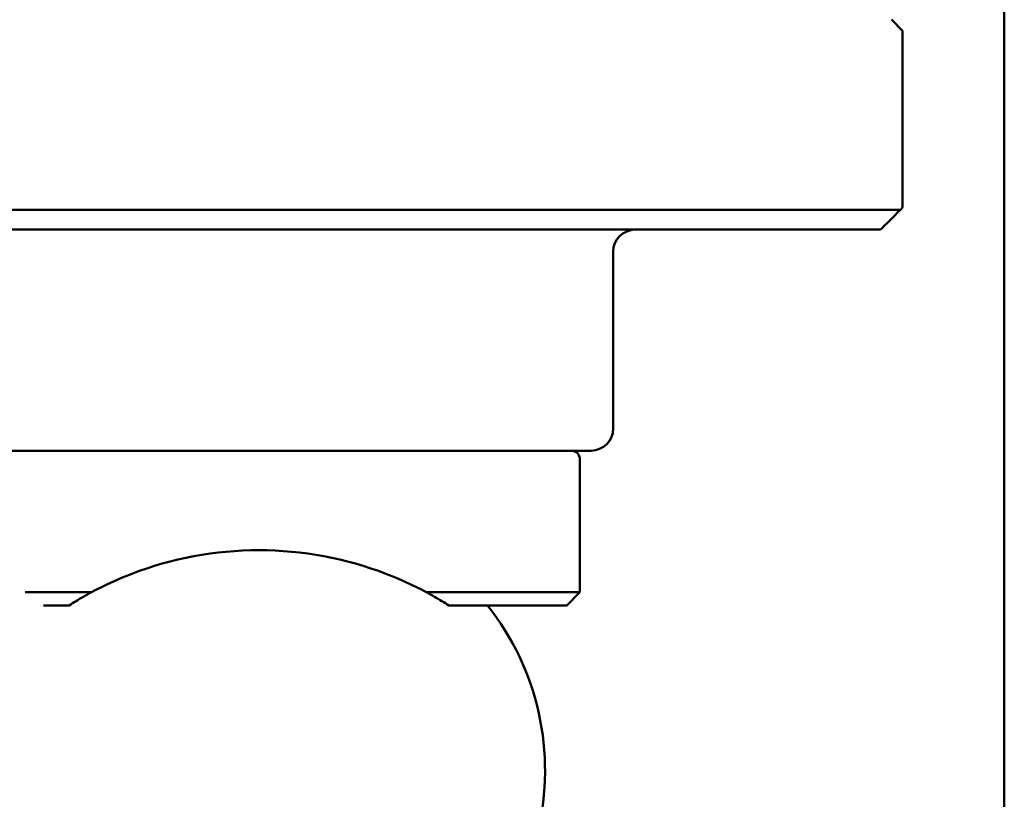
# Model space of a CAD drawing. Header units: millimetres. Extents: x 0 to 14369, y -869 to 2970.
# Tile 324 of 656: x 2144 to 2166, y 862 to 880. Entities that reach past the tile are written whole.
import ezdxf

# ---------------------------------------------------------------- set-up
doc = ezdxf.new("R2010")
doc.units = ezdxf.units.MM
doc.header["$LTSCALE"] = 10
doc.layers.add('Sichtbar (ISO)', color=7, linetype='Continuous', lineweight=50)

msp = doc.modelspace()

# ---------------------------------------------------------------- linework, layer by layer
at = {"layer": 'Sichtbar (ISO)'}
for p, q in [((2165.818, 1125.965), (2165.818, 641.735)), ((2163.518, 879.635), (2163.268, 879.885)), ((2163.518, 879.635), (2163.518, 875.635)), ((2122.982, 875.585), (2161.434, 875.585)), ((2161.434, 875.585), (2163.468, 875.585)), ((2163.468, 875.585), (2163.518, 875.635)), ((2123.235, 875.135), (2161.453, 875.135)), ((2161.453, 875.135), (2163.018, 875.135)), ((2156.974, 874.635), (2156.974, 870.635)), ((2141.474, 870.135), (2156.474, 870.135)), ((2156.224, 869.935), (2156.224, 866.935)), ((2145.183, 866.935), (2143.677, 866.935)), ((2156.224, 866.935), (2152.746, 866.935)), ((2155.924, 866.635), (2156.224, 866.935)), ((2144.672, 866.635), (2144.096, 866.635)), ((2144.673, 866.635), (2144.672, 866.635)), ((2155.924, 866.635), (2153.26, 866.635))]:
    msp.add_line(p, q, dxfattribs=at)
for centre, radius, start, end in [((2157.474, 874.635), 0.5, 90, 180), ((2156.474, 870.635), 0.5, 270, 0), ((2156.024, 869.935), 0.2, 0, 90), ((2149.434, 862.901), 6, 346.5094, 38.4839)]:
    msp.add_arc(centre, radius, start, end, dxfattribs=at)
for points, knots in [([(2163.468, 875.585), (2163.414, 875.53), (2163.361, 875.478), (2163.309, 875.426), (2163.258, 875.375), (2163.208, 875.325), (2163.16, 875.276), (2163.111, 875.228), (2163.064, 875.181), (2163.018, 875.135)], [0, 0, 0, 0, 0.3333333, 0.3333333, 0.3333333, 0.6666667, 0.6666667, 0.6666667, 0.9999836, 0.9999836, 0.9999836, 0.9999836]), ([(2152.746, 866.935), (2152.457, 867.088), (2152.153, 867.23), (2150.945, 867.693), (2149.942, 867.885), (2147.984, 867.885), (2146.981, 867.693), (2145.775, 867.23), (2145.471, 867.088), (2145.183, 866.935)], [3.2702503, 3.2702503, 3.2702503, 3.2702503, 3.3759269, 3.3759269, 3.669594, 3.669594, 3.9632612, 3.9632612, 4.0689377, 4.0689377, 4.0689377, 4.0689377]), ([(2144.672, 866.635), (2144.722, 866.667), (2144.774, 866.699), (2144.829, 866.732), (2144.883, 866.765), (2144.939, 866.798), (2144.998, 866.832), (2145.057, 866.866), (2145.119, 866.9), (2145.183, 866.935)], [0, 0, 0, 0, 0.333333, 0.333333, 0.333333, 0.666667, 0.666667, 0.666667, 1, 1, 1, 1]), ([(2152.746, 866.935), (2152.81, 866.9), (2152.872, 866.866), (2152.931, 866.832), (2152.99, 866.799), (2153.047, 866.765), (2153.102, 866.732), (2153.156, 866.699), (2153.209, 866.667), (2153.26, 866.635)], [0, 0, 0, 0, 0.333333, 0.333333, 0.333333, 0.666667, 0.666667, 0.666667, 1, 1, 1, 1])]:
    msp.add_open_spline(points, degree=3, knots=knots, dxfattribs=at)

doc.saveas('drawing.dxf')
